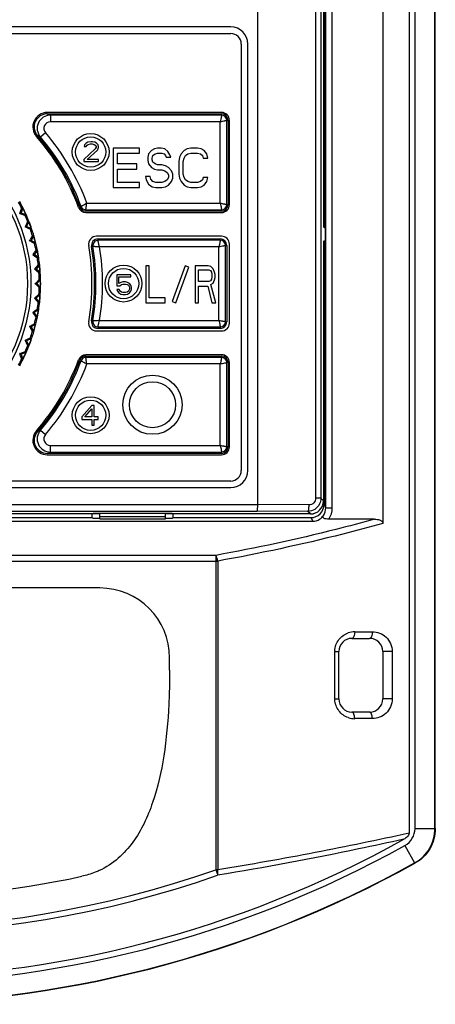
# Model space of a CAD drawing. Header units: millimetres. Extents: x 1117 to 38156, y -1945 to 7303.
# Tile 801 of 831: x 32921 to 32952, y 5524 to 5599. Entities that reach past the tile are written whole.
import ezdxf

# ---------------------------------------------------------------- set-up
doc = ezdxf.new("R2010")
doc.units = ezdxf.units.MM

msp = doc.modelspace()

# ---------------------------------------------------------------- linework, layer by layer
at = {"color": 7, "linetype": 'Continuous'}
for p, q in [((32948.343, 5667.154), (32948.343, 5560.984)), ((32950.332, 5667.307), (32950.332, 5537.449)), ((32950.788, 5537.812), (32950.788, 5667.04)), ((32952.306, 5537.812), (32952.306, 5667.04)), ((32952.332, 5537.797), (32952.332, 5667.061)), ((32938.832, 5562.411), (32938.832, 5646.795)), ((32943.235, 5645.763), (32943.235, 5562.896)), ((32943.637, 5645.763), (32943.637, 5562.894)), ((32944.003, 5562.158), (32944.003, 5645.785)), ((32944.503, 5562.158), (32944.503, 5645.785)), ((32943.832, 5629.452), (32943.832, 5583.452)), ((32943.872, 5629.452), (32943.872, 5583.452)), ((32936.782, 5598.702), (32881.882, 5598.702)), ((32881.882, 5598.202), (32936.782, 5598.202)), ((32937.582, 5597.402), (32937.582, 5565.002)), ((32938.082, 5565.002), (32938.082, 5597.402)), ((32936.082, 5592.202), (32922.837, 5592.202)), ((32922.837, 5592.102), (32936.082, 5592.102)), ((32936.082, 5591.997), (32936.082, 5592.102)), ((32936.082, 5591.997), (32923.067, 5591.997)), ((32923.067, 5591.997), (32923.067, 5591.497)), ((32935.977, 5591.497), (32923.067, 5591.497)), ((32935.977, 5585.306), (32935.977, 5591.497)), ((32936.477, 5591.602), (32936.582, 5591.602)), ((32936.477, 5585.202), (32936.477, 5591.602)), ((32936.582, 5591.602), (32936.582, 5585.202)), ((32936.682, 5585.202), (32936.682, 5591.602)), ((32922.308, 5590.345), (32922.688, 5590.671)), ((32925.799, 5589.876), (32925.674, 5589.748)), ((32925.924, 5589.94), (32925.799, 5589.876)), ((32926.143, 5589.972), (32925.924, 5589.94)), ((32925.955, 5589.78), (32926.112, 5589.812)), ((32926.112, 5589.812), (32926.237, 5589.812)), ((32926.268, 5589.972), (32926.143, 5589.972)), ((32926.237, 5589.812), (32926.393, 5589.78)), ((32926.455, 5589.94), (32926.268, 5589.972)), ((32926.58, 5589.876), (32926.455, 5589.94)), ((32926.705, 5589.748), (32926.58, 5589.876)), ((32926.487, 5589.429), (32925.612, 5588.631)), ((32925.674, 5589.748), (32925.643, 5589.62)), ((32925.643, 5589.62), (32925.799, 5589.62)), ((32925.799, 5589.62), (32925.862, 5589.716)), ((32925.862, 5589.716), (32925.955, 5589.78)), ((32925.862, 5588.631), (32926.643, 5589.333)), ((32926.393, 5589.78), (32926.487, 5589.716)), ((32926.487, 5589.716), (32926.549, 5589.62)), ((32926.549, 5589.557), (32926.487, 5589.429)), ((32926.549, 5589.62), (32926.549, 5589.557)), ((32926.643, 5589.333), (32926.705, 5589.429)), ((32926.737, 5589.62), (32926.705, 5589.748)), ((32926.705, 5589.429), (32926.737, 5589.557)), ((32926.737, 5589.557), (32926.737, 5589.62)), ((32929.857, 5589.502), (32927.832, 5589.502)), ((32927.832, 5589.502), (32927.832, 5586.502)), ((32928.169, 5589.119), (32929.857, 5589.119)), ((32928.169, 5588.289), (32928.169, 5589.119)), ((32929.857, 5589.119), (32929.857, 5589.502)), ((32930.757, 5589.31), (32930.532, 5589.055)), ((32930.982, 5589.438), (32930.757, 5589.31)), ((32931.207, 5589.502), (32930.982, 5589.438)), ((32931.038, 5589.055), (32931.207, 5589.119)), ((32931.488, 5589.502), (32931.207, 5589.502)), ((32931.207, 5589.119), (32931.544, 5589.119)), ((32931.769, 5589.438), (32931.488, 5589.502)), ((32931.544, 5589.119), (32931.713, 5589.055)), ((32931.994, 5589.246), (32931.769, 5589.438)), ((32932.163, 5588.991), (32931.994, 5589.246)), ((32933.232, 5589.31), (32933.007, 5589.055)), ((32933.457, 5589.438), (32933.232, 5589.31)), ((32933.738, 5589.502), (32933.457, 5589.438)), ((32933.513, 5589.055), (32933.738, 5589.119)), ((32934.244, 5589.502), (32933.738, 5589.502)), ((32933.738, 5589.119), (32934.244, 5589.119)), ((32934.525, 5589.438), (32934.244, 5589.502)), ((32934.244, 5589.119), (32934.469, 5589.055)), ((32934.75, 5589.31), (32934.525, 5589.438)), ((32934.975, 5589.055), (32934.75, 5589.31)), ((32925.612, 5588.631), (32925.612, 5588.472)), ((32925.612, 5588.472), (32926.737, 5588.472)), ((32926.737, 5588.631), (32925.862, 5588.631)), ((32926.737, 5588.472), (32926.737, 5588.631)), ((32930.532, 5589.055), (32930.475, 5588.799)), ((32930.475, 5588.799), (32930.475, 5588.544)), ((32930.475, 5588.544), (32930.532, 5588.289)), ((32930.813, 5588.736), (32930.869, 5588.927)), ((32930.813, 5588.608), (32930.813, 5588.736)), ((32930.869, 5588.416), (32930.813, 5588.608)), ((32930.869, 5588.927), (32931.038, 5589.055)), ((32931.038, 5588.289), (32930.869, 5588.416)), ((32931.713, 5589.055), (32931.825, 5588.927)), ((32931.825, 5588.927), (32931.882, 5588.799)), ((32931.882, 5588.799), (32932.219, 5588.799)), ((32932.219, 5588.799), (32932.163, 5588.991)), ((32932.894, 5588.799), (32932.838, 5588.48)), ((32932.838, 5588.48), (32932.838, 5587.523)), ((32933.007, 5589.055), (32932.894, 5588.799)), ((32933.175, 5588.48), (32933.232, 5588.736)), ((32933.175, 5587.523), (32933.175, 5588.48)), ((32933.232, 5588.736), (32933.344, 5588.927)), ((32933.344, 5588.927), (32933.513, 5589.055)), ((32934.469, 5589.055), (32934.638, 5588.927)), ((32934.638, 5588.927), (32934.694, 5588.736)), ((32934.694, 5588.736), (32935.032, 5588.736)), ((32935.032, 5588.736), (32934.975, 5589.055)), ((32929.632, 5588.289), (32928.169, 5588.289)), ((32928.169, 5587.906), (32929.632, 5587.906)), ((32928.169, 5586.884), (32928.169, 5587.906)), ((32929.632, 5587.906), (32929.632, 5588.289)), ((32930.532, 5588.289), (32930.757, 5588.033)), ((32930.757, 5588.033), (32930.982, 5587.906)), ((32930.982, 5587.906), (32931.207, 5587.842)), ((32931.207, 5588.225), (32931.038, 5588.289)), ((32931.544, 5588.225), (32931.207, 5588.225)), ((32931.207, 5587.842), (32931.544, 5587.842)), ((32931.825, 5588.161), (32931.544, 5588.225)), ((32931.544, 5587.842), (32931.769, 5587.778)), ((32931.769, 5587.778), (32931.938, 5587.65)), ((32932.05, 5588.033), (32931.825, 5588.161)), ((32931.938, 5587.65), (32932.05, 5587.459)), ((32932.275, 5587.778), (32932.05, 5588.033)), ((32932.388, 5587.523), (32932.275, 5587.778)), ((32929.857, 5586.884), (32928.169, 5586.884)), ((32929.857, 5586.502), (32929.857, 5586.884)), ((32930.644, 5587.331), (32930.307, 5587.331)), ((32930.307, 5587.331), (32930.363, 5587.076)), ((32930.363, 5587.076), (32930.532, 5586.757)), ((32930.7, 5587.14), (32930.644, 5587.331)), ((32930.869, 5586.948), (32930.7, 5587.14)), ((32931.094, 5586.884), (32930.869, 5586.948)), ((32931.544, 5586.884), (32931.094, 5586.884)), ((32931.769, 5586.948), (32931.544, 5586.884)), ((32931.938, 5587.076), (32931.769, 5586.948)), ((32932.05, 5587.267), (32931.938, 5587.076)), ((32932.05, 5587.459), (32932.05, 5587.267)), ((32932.05, 5586.693), (32932.275, 5586.948)), ((32932.275, 5586.948), (32932.388, 5587.204)), ((32932.388, 5587.204), (32932.388, 5587.523)), ((32932.838, 5587.523), (32932.894, 5587.204)), ((32932.894, 5587.204), (32933.007, 5586.948)), ((32933.007, 5586.948), (32933.232, 5586.693)), ((32933.232, 5587.267), (32933.175, 5587.523)), ((32933.344, 5587.076), (32933.232, 5587.267)), ((32933.513, 5586.948), (32933.344, 5587.076)), ((32933.738, 5586.884), (32933.513, 5586.948)), ((32934.244, 5586.884), (32933.738, 5586.884)), ((32934.469, 5586.948), (32934.244, 5586.884)), ((32934.638, 5587.076), (32934.469, 5586.948)), ((32934.694, 5587.267), (32934.638, 5587.076)), ((32935.032, 5587.267), (32934.694, 5587.267)), ((32934.75, 5586.693), (32934.975, 5586.948)), ((32934.975, 5586.948), (32935.032, 5587.267)), ((32927.832, 5586.502), (32929.857, 5586.502)), ((32930.532, 5586.757), (32930.813, 5586.565)), ((32930.813, 5586.565), (32931.094, 5586.502)), ((32931.094, 5586.502), (32931.544, 5586.502)), ((32931.544, 5586.502), (32931.825, 5586.565)), ((32931.825, 5586.565), (32932.05, 5586.693)), ((32933.232, 5586.693), (32933.457, 5586.565)), ((32933.457, 5586.565), (32933.738, 5586.502)), ((32933.738, 5586.502), (32934.244, 5586.502)), ((32934.244, 5586.502), (32934.525, 5586.565)), ((32934.525, 5586.565), (32934.75, 5586.693)), ((32920.84, 5584.568), (32920.738, 5584.52)), ((32920.985, 5584.964), (32920.84, 5584.568)), ((32920.84, 5584.568), (32921.237, 5584.424)), ((32920.985, 5584.964), (32920.892, 5584.921)), ((32925.4, 5585.066), (32925.301, 5585.03)), ((32925.771, 5584.806), (32936.082, 5584.806)), ((32925.771, 5584.806), (32925.771, 5584.702)), ((32936.082, 5584.702), (32925.771, 5584.702)), ((32925.771, 5584.602), (32936.082, 5584.602)), ((32925.845, 5585.306), (32935.977, 5585.306)), ((32936.082, 5584.806), (32936.082, 5584.702)), ((32936.477, 5585.202), (32936.582, 5585.202)), ((32921.145, 5584.381), (32921.237, 5584.424)), ((32921.442, 5583.927), (32921.264, 5583.545)), ((32921.442, 5583.927), (32921.347, 5583.892)), ((32921.264, 5583.545), (32921.158, 5583.506)), ((32921.647, 5583.366), (32921.264, 5583.545)), ((32921.551, 5583.332), (32921.647, 5583.366)), ((32943.872, 5583.452), (32943.988, 5583.452)), ((32943.958, 5583.452), (32943.958, 5582.452)), ((32921.597, 5582.488), (32921.488, 5582.459)), ((32921.808, 5582.853), (32921.597, 5582.488)), ((32921.963, 5582.277), (32921.597, 5582.488)), ((32921.808, 5582.853), (32921.71, 5582.827)), ((32936.082, 5582.802), (32926.573, 5582.802)), ((32926.691, 5582.602), (32935.982, 5582.602)), ((32926.691, 5582.497), (32926.691, 5582.602)), ((32935.982, 5582.497), (32926.691, 5582.497)), ((32935.982, 5582.497), (32935.982, 5582.602)), ((32943.832, 5582.452), (32943.832, 5562.701)), ((32943.872, 5582.452), (32943.988, 5582.452)), ((32943.872, 5582.452), (32943.872, 5562.422)), ((32922.079, 5581.752), (32921.837, 5581.407)), ((32921.865, 5582.251), (32921.963, 5582.277)), ((32922.079, 5581.752), (32921.979, 5581.734)), ((32926.301, 5582.036), (32926.198, 5582.019)), ((32935.877, 5581.997), (32926.814, 5581.997)), ((32935.877, 5576.406), (32935.877, 5581.997)), ((32936.377, 5582.102), (32936.482, 5582.102)), ((32936.377, 5576.302), (32936.377, 5582.102)), ((32936.482, 5582.102), (32936.482, 5576.302)), ((32936.682, 5576.202), (32936.682, 5582.202)), ((32921.837, 5581.407), (32921.726, 5581.387)), ((32922.183, 5581.165), (32921.837, 5581.407)), ((32922.083, 5581.147), (32922.183, 5581.165)), ((32921.982, 5580.308), (32921.869, 5580.298)), ((32922.253, 5580.631), (32921.982, 5580.308)), ((32922.305, 5580.037), (32921.982, 5580.308)), ((32922.253, 5580.631), (32922.152, 5580.623)), ((32930.577, 5580.552), (32930.332, 5580.552)), ((32930.332, 5580.552), (32930.332, 5577.752)), ((32930.577, 5578.109), (32930.577, 5580.552)), ((32933.313, 5580.552), (32932.332, 5577.854)), ((32932.614, 5577.752), (32933.595, 5580.449)), ((32933.595, 5580.449), (32933.313, 5580.552)), ((32935.068, 5580.552), (32934.088, 5580.552)), ((32934.088, 5580.552), (32934.088, 5577.752)), ((32934.333, 5580.254), (32935.109, 5580.254)), ((32934.333, 5579.36), (32934.333, 5580.254)), ((32935.273, 5580.492), (32935.068, 5580.552)), ((32935.109, 5580.254), (32935.232, 5580.194)), ((32935.232, 5580.194), (32935.313, 5580.075)), ((32935.436, 5580.313), (32935.273, 5580.492)), ((32935.558, 5580.075), (32935.436, 5580.313)), ((32922.328, 5579.5), (32922.03, 5579.202)), ((32922.204, 5580.028), (32922.305, 5580.037)), ((32922.328, 5579.5), (32922.227, 5579.5)), ((32929.184, 5579.872), (32928.122, 5579.872)), ((32928.122, 5579.872), (32928.122, 5579.042)), ((32928.278, 5579.712), (32929.184, 5579.712)), ((32928.278, 5579.201), (32928.278, 5579.712)), ((32929.184, 5579.712), (32929.184, 5579.872)), ((32935.109, 5579.36), (32934.333, 5579.36)), ((32935.232, 5579.42), (32935.109, 5579.36)), ((32935.313, 5579.539), (32935.232, 5579.42)), ((32935.313, 5580.075), (32935.354, 5579.896)), ((32935.354, 5579.717), (32935.313, 5579.539)), ((32935.354, 5579.896), (32935.354, 5579.717)), ((32935.436, 5579.241), (32935.558, 5579.479)), ((32935.599, 5579.896), (32935.558, 5580.075)), ((32935.558, 5579.479), (32935.599, 5579.658)), ((32935.599, 5579.658), (32935.599, 5579.896)), ((32922.03, 5579.202), (32921.917, 5579.202)), ((32922.328, 5578.903), (32922.03, 5579.202)), ((32922.227, 5578.903), (32922.328, 5578.903)), ((32928.122, 5579.042), (32928.34, 5579.042)), ((32928.309, 5578.754), (32928.122, 5578.754)), ((32928.122, 5578.754), (32928.184, 5578.627)), ((32928.184, 5578.627), (32928.278, 5578.499)), ((32928.434, 5579.297), (32928.278, 5579.201)), ((32928.372, 5578.627), (32928.309, 5578.754)), ((32928.34, 5579.042), (32928.465, 5579.137)), ((32928.465, 5578.563), (32928.372, 5578.627)), ((32928.59, 5579.329), (32928.434, 5579.297)), ((32928.465, 5579.137), (32928.59, 5579.169)), ((32928.778, 5579.329), (32928.59, 5579.329)), ((32928.59, 5579.169), (32928.778, 5579.169)), ((32928.934, 5579.297), (32928.778, 5579.329)), ((32928.778, 5579.169), (32928.903, 5579.137)), ((32928.903, 5579.137), (32928.997, 5579.074)), ((32928.997, 5578.627), (32928.903, 5578.563)), ((32929.09, 5579.201), (32928.934, 5579.297)), ((32928.997, 5579.074), (32929.059, 5578.978)), ((32929.059, 5578.723), (32928.997, 5578.627)), ((32929.059, 5578.978), (32929.09, 5578.882)), ((32929.09, 5578.818), (32929.059, 5578.723)), ((32929.184, 5579.074), (32929.09, 5579.201)), ((32929.09, 5578.882), (32929.09, 5578.818)), ((32929.09, 5578.499), (32929.184, 5578.627)), ((32929.247, 5578.914), (32929.184, 5579.074)), ((32929.184, 5578.627), (32929.247, 5578.786)), ((32929.247, 5578.786), (32929.247, 5578.914)), ((32934.333, 5579.003), (32935.028, 5579.003)), ((32934.333, 5577.752), (32934.333, 5579.003)), ((32935.028, 5579.003), (32935.354, 5577.752)), ((32935.273, 5579.122), (32935.436, 5579.241)), ((32935.64, 5577.752), (32935.273, 5579.122)), ((32921.982, 5578.095), (32921.869, 5578.105)), ((32922.305, 5578.366), (32921.982, 5578.095)), ((32922.253, 5577.772), (32921.982, 5578.095)), ((32922.305, 5578.366), (32922.204, 5578.375)), ((32928.278, 5578.499), (32928.434, 5578.403)), ((32928.434, 5578.403), (32928.59, 5578.372)), ((32928.59, 5578.531), (32928.465, 5578.563)), ((32928.778, 5578.531), (32928.59, 5578.531)), ((32928.59, 5578.372), (32928.778, 5578.372)), ((32928.903, 5578.563), (32928.778, 5578.531)), ((32928.778, 5578.372), (32928.934, 5578.403)), ((32928.934, 5578.403), (32929.09, 5578.499)), ((32931.802, 5578.109), (32930.577, 5578.109)), ((32931.802, 5577.752), (32931.802, 5578.109)), ((32932.332, 5577.854), (32932.614, 5577.752)), ((32922.183, 5577.238), (32921.837, 5576.996)), ((32922.183, 5577.238), (32922.083, 5577.256)), ((32922.152, 5577.781), (32922.253, 5577.772)), ((32930.332, 5577.752), (32931.802, 5577.752)), ((32934.088, 5577.752), (32934.333, 5577.752)), ((32935.354, 5577.752), (32935.64, 5577.752)), ((32921.837, 5576.996), (32921.726, 5577.016)), ((32922.079, 5576.651), (32921.837, 5576.996)), ((32921.979, 5576.669), (32922.079, 5576.651)), ((32926.301, 5576.367), (32926.198, 5576.384)), ((32926.815, 5576.406), (32935.877, 5576.406)), ((32921.597, 5575.915), (32921.488, 5575.944)), ((32921.963, 5576.126), (32921.597, 5575.915)), ((32921.597, 5575.915), (32921.808, 5575.55)), ((32921.963, 5576.126), (32921.865, 5576.152)), ((32926.573, 5575.602), (32936.082, 5575.602)), ((32926.691, 5575.906), (32935.982, 5575.906)), ((32926.691, 5575.906), (32926.691, 5575.802)), ((32935.982, 5575.802), (32926.691, 5575.802)), ((32935.982, 5575.906), (32935.982, 5575.802)), ((32936.377, 5576.302), (32936.482, 5576.302)), ((32921.264, 5574.858), (32921.158, 5574.897)), ((32921.647, 5575.037), (32921.264, 5574.858)), ((32921.264, 5574.858), (32921.442, 5574.476)), ((32921.647, 5575.037), (32921.551, 5575.071)), ((32921.71, 5575.576), (32921.808, 5575.55)), ((32921.347, 5574.511), (32921.442, 5574.476)), ((32920.84, 5573.835), (32920.738, 5573.883)), ((32921.237, 5573.979), (32920.84, 5573.835)), ((32920.84, 5573.835), (32920.985, 5573.439)), ((32920.892, 5573.482), (32920.985, 5573.439)), ((32921.237, 5573.979), (32921.145, 5574.022)), ((32925.301, 5573.373), (32925.4, 5573.337)), ((32936.082, 5573.802), (32925.771, 5573.802)), ((32925.771, 5573.702), (32936.082, 5573.702)), ((32925.771, 5573.702), (32925.771, 5573.597)), ((32936.082, 5573.597), (32925.771, 5573.597)), ((32936.082, 5573.702), (32936.082, 5573.597)), ((32935.977, 5573.097), (32925.845, 5573.097)), ((32935.977, 5566.906), (32935.977, 5573.097)), ((32936.582, 5573.202), (32936.477, 5573.202)), ((32936.477, 5566.802), (32936.477, 5573.202)), ((32936.582, 5573.202), (32936.582, 5566.802)), ((32936.682, 5566.802), (32936.682, 5573.202)), ((32926.212, 5569.942), (32925.462, 5569.08)), ((32925.68, 5569.08), (32926.212, 5569.686)), ((32926.399, 5569.942), (32926.212, 5569.942)), ((32926.212, 5569.686), (32926.212, 5569.08)), ((32926.399, 5569.08), (32926.399, 5569.942)), ((32925.462, 5569.08), (32925.462, 5568.888)), ((32925.462, 5568.888), (32926.212, 5568.888)), ((32926.212, 5569.08), (32925.68, 5569.08)), ((32926.212, 5568.888), (32926.212, 5568.442)), ((32926.712, 5569.08), (32926.399, 5569.08)), ((32926.399, 5568.888), (32926.712, 5568.888)), ((32926.399, 5568.442), (32926.399, 5568.888)), ((32926.712, 5568.888), (32926.712, 5569.08)), ((32926.212, 5568.442), (32926.399, 5568.442)), ((32922.308, 5568.058), (32922.688, 5567.732)), ((32923.067, 5566.906), (32935.977, 5566.906)), ((32923.067, 5566.406), (32923.067, 5566.906)), ((32936.582, 5566.802), (32936.477, 5566.802)), ((32936.082, 5566.302), (32922.837, 5566.302)), ((32922.837, 5566.202), (32936.082, 5566.202)), ((32923.067, 5566.406), (32936.082, 5566.406)), ((32936.082, 5566.302), (32936.082, 5566.406)), ((32936.782, 5564.202), (32881.882, 5564.202)), ((32881.882, 5563.702), (32936.782, 5563.702)), ((32943.637, 5562.896), (32943.235, 5562.896)), ((32943.832, 5562.701), (32943.637, 5562.896)), ((32879.832, 5562.411), (32938.832, 5562.411)), ((32942.734, 5562.398), (32938.832, 5562.411)), ((32943.872, 5562.422), (32944.003, 5562.158)), ((32944.003, 5562.158), (32944.503, 5562.158)), ((32879.881, 5561.911), (32938.782, 5561.911)), ((32926.832, 5561.702), (32891.832, 5561.702)), ((32892.405, 5561.422), (32926.258, 5561.422)), ((32926.258, 5561.422), (32926.258, 5561.702)), ((32926.258, 5561.422), (32926.332, 5561.349)), ((32932.332, 5561.728), (32926.332, 5561.728)), ((32926.332, 5561.702), (32926.332, 5561.728)), ((32926.832, 5561.326), (32926.832, 5561.728)), ((32926.832, 5561.502), (32931.832, 5561.502)), ((32931.832, 5561.326), (32931.832, 5561.728)), ((32942.832, 5561.702), (32931.832, 5561.702)), ((32932.332, 5561.702), (32932.332, 5561.728)), ((32932.405, 5561.422), (32932.332, 5561.349)), ((32932.405, 5561.422), (32932.405, 5561.702)), ((32932.405, 5561.422), (32942.872, 5561.422)), ((32942.636, 5561.898), (32938.782, 5561.911)), ((32942.832, 5561.702), (32942.636, 5561.898)), ((32942.872, 5561.422), (32943.01, 5561.145)), ((32875.653, 5561.145), (32943.01, 5561.145)), ((32926.832, 5561.349), (32926.332, 5561.349)), ((32926.832, 5561.326), (32931.832, 5561.326)), ((32932.332, 5561.349), (32931.832, 5561.349)), ((32947.712, 5561.302), (32944.235, 5561.302)), ((32935.643, 5558.559), (32883.02, 5558.559)), ((32935.645, 5558.559), (32935.645, 5534.666)), ((32882.87, 5558.126), (32935.794, 5558.126)), ((32935.794, 5558.126), (32935.794, 5534.671)), ((32926.832, 5556.078), (32891.832, 5556.078)), ((32946.203, 5552.752), (32947.546, 5552.752)), ((32945.996, 5552.252), (32947.332, 5552.252)), ((32944.695, 5551.252), (32944.996, 5551.252)), ((32944.695, 5547.652), (32944.695, 5551.252)), ((32944.996, 5547.652), (32944.996, 5551.252)), ((32949.055, 5551.252), (32948.332, 5551.252)), ((32948.332, 5551.252), (32948.332, 5547.652)), ((32949.055, 5551.252), (32949.055, 5547.652)), ((32932.132, 5549.825), (32932.132, 5550.778)), ((32944.695, 5547.652), (32944.996, 5547.652)), ((32949.055, 5547.652), (32948.332, 5547.652)), ((32947.332, 5546.652), (32945.996, 5546.652)), ((32947.546, 5546.152), (32946.203, 5546.152)), ((32950.788, 5537.812), (32952.306, 5537.812)), ((32952.306, 5537.812), (32952.332, 5537.797)), ((32950.024, 5536.516), (32950.76, 5535.188)), ((32935.794, 5534.67), (32935.645, 5534.67)), ((32935.645, 5534.67), (32935.788, 5534.262)), ((32950.76, 5535.188), (32950.786, 5535.173))]:
    msp.add_line(p, q, dxfattribs=at)
for centre, radius in [((32909.332, 5579.202), 12.258), ((32909.332, 5579.202), 12), ((32926.132, 5589.202), 1.4), ((32926.132, 5589.202), 1.15), ((32928.632, 5579.202), 1.4), ((32928.632, 5579.202), 1.15), ((32930.832, 5570.002), 2.25), ((32930.832, 5570.002), 1.75), ((32926.132, 5569.202), 1.4), ((32926.132, 5569.202), 1.15)]:
    msp.add_circle(centre, radius, dxfattribs=at)
for centre, radius, start, end in [((32936.782, 5597.402), 1.3, 0, 90), ((32936.782, 5597.402), 0.8, 0, 90), ((32922.837, 5591.102), 1.1, 90, 221.38467), ((32922.836, 5591.102), 1, 89.97331, 221.41243), ((32906.451, 5555.825), 39.805, 65.32792, 65.69211), ((32936.082, 5591.602), 0.6, 0, 90), ((32936.082, 5591.602), 0.5, 0, 90), ((32923.067, 5590.997), 1, 90.01817, 220.63675), ((32923.067, 5590.997), 0.5, 89.97969, 220.66797), ((32936.082, 5591.602), 0.395, 0, 90), ((32909.332, 5579.202), 17.605, 20.28862, 40.65526), ((32909.332, 5579.202), 16.9, 20.05104, 41.38467), ((32907.059, 5555.133), 38.372, 66.58395, 66.94449), ((32909.332, 5579.202), 17, 20.05104, 41.38574), ((32909.332, 5579.202), 17.105, 20.05104, 40.65494), ((32909.332, 5579.202), 12.898, 26.32497, 28.67503), ((32909.332, 5579.202), 13, 21.31473, 28.68527), ((32909.332, 5579.202), 12.983, 23.67957, 26.31933), ((32925.771, 5585.202), 0.6, 200.05104, 270), ((32925.771, 5585.202), 0.5, 200.05104, 270), ((32925.771, 5585.202), 0.395, 200.05104, 270), ((32936.082, 5585.202), 0.6, 270, 0), ((32936.082, 5585.202), 0.5, 270, 0), ((32936.082, 5585.202), 0.395, 270, 0), ((32909.332, 5579.202), 12.898, 21.32497, 23.67503), ((32909.332, 5579.202), 12.983, 18.69834, 21.15769), ((32909.332, 5579.202), 13, 18.6934, 21.30985), ((32909.332, 5579.202), 12.898, 16.32497, 18.67503), ((32909.332, 5579.202), 13, 11.31473, 18.68527), ((32909.332, 5579.202), 12.983, 13.67894, 16.32304), ((32926.573, 5582.202), 0.6, 90, 189.87089), ((32926.691, 5582.102), 0.5, 90, 189.48403), ((32926.691, 5582.102), 0.395, 90, 189.48403), ((32935.982, 5582.102), 0.5, 0, 90), ((32935.982, 5582.102), 0.395, 0, 90), ((32936.082, 5582.202), 0.6, 0, 90), ((32909.332, 5579.202), 12.898, 11.32497, 13.67503), ((32909.332, 5579.202), 12.983, 8.69778, 11.15441), ((32909.332, 5579.202), 13, 8.69284, 11.30762), ((32909.332, 5579.202), 16.9, 350.12911, 9.87089), ((32909.332, 5579.202), 17.1, 350.51597, 9.48403), ((32909.332, 5579.202), 17.205, 350.51597, 9.48403), ((32909.332, 5579.202), 17.705, 350.91673, 9.08389), ((32909.332, 5579.202), 12.898, 6.32497, 8.67503), ((32909.332, 5579.202), 13, 3.70072, 8.68527), ((32909.332, 5579.202), 12.983, 3.69895, 6.33198), ((32909.332, 5579.202), 12.898, 1.32497, 3.67503), ((32909.332, 5579.202), 13, 356.31473, 3.68527), ((32909.332, 5579.202), 12.983, 358.6827, 1.16825), ((32909.332, 5579.202), 12.898, 356.32497, 358.67503), ((32909.332, 5579.202), 13, 351.31473, 356.29927), ((32909.332, 5579.202), 12.983, 353.66801, 356.30104), ((32909.332, 5579.202), 12.983, 348.69733, 351.15489), ((32909.332, 5579.202), 13, 348.69237, 351.30716), ((32909.332, 5579.202), 12.898, 351.32497, 353.67503), ((32909.332, 5579.202), 13, 341.31473, 348.68527), ((32909.332, 5579.202), 12.898, 346.32497, 348.67503), ((32926.691, 5576.302), 0.5, 170.51597, 270), ((32926.691, 5576.302), 0.395, 170.51597, 270), ((32909.332, 5579.202), 12.983, 343.67695, 346.32105), ((32926.573, 5576.202), 0.6, 170.12911, 270), ((32935.982, 5576.302), 0.5, 270, 0), ((32935.982, 5576.302), 0.395, 270, 0), ((32936.082, 5576.202), 0.6, 270, 0), ((32909.332, 5579.202), 12.983, 338.69509, 341.15307), ((32909.332, 5579.202), 13, 338.69014, 341.30659), ((32909.332, 5579.202), 12.898, 341.32497, 343.67503), ((32909.332, 5579.202), 13, 331.31473, 338.68527), ((32909.332, 5579.202), 12.898, 336.32497, 338.67503), ((32909.332, 5579.202), 12.898, 331.32497, 333.67503), ((32909.332, 5579.202), 12.983, 333.68066, 336.32043), ((32909.332, 5579.202), 16.9, 318.61533, 339.94896), ((32909.332, 5579.202), 17, 318.61426, 339.94896), ((32925.771, 5573.202), 0.6, 90, 159.94896), ((32925.771, 5573.202), 0.5, 90, 159.94896), ((32925.771, 5573.202), 0.395, 90, 159.94896), ((32936.082, 5573.202), 0.6, 0, 90), ((32936.082, 5573.202), 0.5, 0, 90), ((32936.082, 5573.202), 0.395, 0, 90), ((32909.332, 5579.202), 17.105, 319.34505, 339.94896), ((32909.332, 5579.202), 17.605, 319.34471, 339.71151), ((32922.837, 5567.302), 1.1, 138.61533, 270), ((32922.836, 5567.301), 1, 138.58757, 270.02669), ((32923.067, 5567.406), 1, 139.36325, 269.98183), ((32907.003, 5603.402), 38.516, 293.05583, 293.41503), ((32923.067, 5567.406), 0.5, 139.33291, 270.0204), ((32936.082, 5566.802), 0.6, 270, 0), ((32936.082, 5566.802), 0.5, 270, 0), ((32936.082, 5566.802), 0.395, 270, 0), ((32906.534, 5602.396), 39.606, 294.30722, 294.67324), ((32936.782, 5565.002), 1.3, 270, 0), ((32936.782, 5565.002), 0.8, 270, 0), ((32943.003, 5562.158), 1.5, 325.17481, 359.99806), ((32926.832, 5550.778), 5.3, 0, 90), ((32946.205, 5551.223), 1.528, 90.07434, 108.85741), ((32945.996, 5551.252), 1, 90, 180), ((32947.332, 5551.252), 1, 0, 90), ((32946.161, 5551.251), 1.466, 178.23131, 179.98421), ((32946.164, 5547.652), 1.469, 180.00954, 181.74698), ((32945.996, 5547.652), 1, 180, 270), ((32947.332, 5547.652), 1, 270, 0), ((32946.205, 5547.678), 1.527, 251.08088, 269.9323), ((32909.332, 5609.954), 83.503, 240.90464, 299.09536), ((32909.332, 5609.954), 83.959, 241.00902, 298.99098), ((32909.332, 5609.954), 85.503, 240.9983, 299.0017), ((32909.332, 5609.954), 85.477, 241.00902, 298.99098), ((32909.332, 5609.954), 79.75, 250.73516, 289.26463), ((32909.332, 5609.954), 80.183, 250.73347, 289.26365), ((32909.332, 5609.954), 77.477, 257.98255, 282.01745)]:
    msp.add_arc(centre, radius, start, end, dxfattribs=at)
for centre, major_axis, ratio, start_param, end_param in [((32942.832, 5562.702), (-0.707, 0.707), 0.999695, 2.356347, 3.926839), ((32942.871, 5562.422), (0.447, -0.895), 0.99981, 5.819644, 7.390288), ((32942.832, 5562.702), (0.707, -0.707), 0.999695, -0.157039, 0.471129), ((32942.832, 5562.702), (0.707, -0.707), 0.999695, -0.785246, -0.471129)]:
    msp.add_ellipse(centre, major_axis=major_axis, ratio=ratio, start_param=start_param, end_param=end_param, dxfattribs=at)
for points, knots in [([(32936.082, 5591.997), (32936.082, 5591.993), (32936.079, 5591.979), (32936.076, 5591.949), (32936.068, 5591.902), (32936.057, 5591.84), (32936.042, 5591.765), (32936.017, 5591.649), (32935.995, 5591.558), (32935.977, 5591.497)], [0, 0, 0, 0, 0.022317, 0.081844, 0.176208, 0.301587, 0.452932, 0.624181, 1, 1, 1, 1]), ([(32935.977, 5591.497), (32936.038, 5591.515), (32936.154, 5591.543), (32936.292, 5591.572), (32936.383, 5591.587), (32936.43, 5591.595), (32936.459, 5591.599), (32936.473, 5591.602), (32936.477, 5591.602)], [0, 0, 0, 0, 0.375828, 0.698411, 0.823801, 0.918165, 0.977677, 1, 1, 1, 1]), ([(32920.738, 5584.52), (32920.748, 5584.547), (32920.767, 5584.599), (32920.795, 5584.673), (32920.82, 5584.741), (32920.843, 5584.8), (32920.86, 5584.843), (32920.871, 5584.871), (32920.878, 5584.888), (32920.883, 5584.902), (32920.887, 5584.912), (32920.891, 5584.918), (32920.892, 5584.921), (32920.892, 5584.921)], [0, 0, 0, 0, 0.199481, 0.385367, 0.554329, 0.702459, 0.82537, 0.875938, 0.918501, 0.952563, 0.977679, 0.993532, 1, 1, 1, 1]), ([(32925.844, 5585.306), (32925.79, 5585.273), (32925.688, 5585.214), (32925.565, 5585.148), (32925.484, 5585.107), (32925.442, 5585.086), (32925.416, 5585.074), (32925.403, 5585.067), (32925.4, 5585.066)], [0, 0, 0, 0, 0.377312, 0.699761, 0.824674, 0.91856, 0.977761, 1, 1, 1, 1]), ([(32925.771, 5584.806), (32925.771, 5584.81), (32925.773, 5584.824), (32925.775, 5584.853), (32925.781, 5584.9), (32925.792, 5584.99), (32925.812, 5585.128), (32925.831, 5585.244), (32925.844, 5585.306)], [0, 0, 0, 0, 0.02224, 0.081451, 0.175349, 0.300268, 0.622712, 1, 1, 1, 1]), ([(32935.977, 5585.306), (32935.995, 5585.245), (32936.023, 5585.129), (32936.052, 5584.992), (32936.068, 5584.901), (32936.076, 5584.854), (32936.079, 5584.824), (32936.082, 5584.81), (32936.082, 5584.806)], [0, 0, 0, 0, 0.375828, 0.698411, 0.823801, 0.918165, 0.977677, 1, 1, 1, 1]), ([(32936.477, 5585.202), (32936.473, 5585.202), (32936.459, 5585.204), (32936.43, 5585.208), (32936.383, 5585.216), (32936.32, 5585.226), (32936.245, 5585.241), (32936.129, 5585.266), (32936.038, 5585.288), (32935.977, 5585.306)], [0, 0, 0, 0, 0.022317, 0.081844, 0.176208, 0.301587, 0.452932, 0.624181, 1, 1, 1, 1]), ([(32921.145, 5584.381), (32921.144, 5584.38), (32921.14, 5584.382), (32921.134, 5584.383), (32921.124, 5584.386), (32921.11, 5584.391), (32921.092, 5584.396), (32921.063, 5584.406), (32921.019, 5584.421), (32920.96, 5584.442), (32920.892, 5584.466), (32920.817, 5584.492), (32920.765, 5584.511), (32920.738, 5584.52)], [0, 0, 0, 0, 0.006467, 0.022314, 0.047417, 0.081484, 0.124046, 0.174615, 0.297555, 0.445709, 0.614672, 0.800566, 1, 1, 1, 1]), ([(32921.158, 5583.506), (32921.17, 5583.532), (32921.194, 5583.582), (32921.228, 5583.653), (32921.259, 5583.718), (32921.287, 5583.775), (32921.307, 5583.816), (32921.321, 5583.844), (32921.329, 5583.86), (32921.336, 5583.873), (32921.341, 5583.883), (32921.345, 5583.888), (32921.346, 5583.892), (32921.347, 5583.892)], [0, 0, 0, 0, 0.199481, 0.385367, 0.554329, 0.702459, 0.82537, 0.875938, 0.918501, 0.952563, 0.977679, 0.993532, 1, 1, 1, 1]), ([(32921.551, 5583.332), (32921.55, 5583.331), (32921.547, 5583.333), (32921.541, 5583.335), (32921.531, 5583.339), (32921.517, 5583.344), (32921.5, 5583.352), (32921.472, 5583.364), (32921.43, 5583.383), (32921.372, 5583.408), (32921.306, 5583.438), (32921.234, 5583.471), (32921.184, 5583.494), (32921.158, 5583.506)], [0, 0, 0, 0, 0.006467, 0.022314, 0.047417, 0.081484, 0.124046, 0.174615, 0.297555, 0.445709, 0.614672, 0.800566, 1, 1, 1, 1]), ([(32921.488, 5582.459), (32921.502, 5582.483), (32921.53, 5582.531), (32921.571, 5582.599), (32921.608, 5582.662), (32921.64, 5582.716), (32921.664, 5582.755), (32921.68, 5582.782), (32921.69, 5582.797), (32921.698, 5582.809), (32921.703, 5582.819), (32921.708, 5582.824), (32921.709, 5582.827), (32921.71, 5582.827)], [0, 0, 0, 0, 0.199481, 0.385367, 0.554329, 0.702459, 0.82537, 0.875938, 0.918501, 0.952563, 0.977679, 0.993532, 1, 1, 1, 1]), ([(32921.865, 5582.251), (32921.864, 5582.251), (32921.861, 5582.253), (32921.854, 5582.255), (32921.845, 5582.26), (32921.832, 5582.267), (32921.816, 5582.275), (32921.789, 5582.29), (32921.748, 5582.312), (32921.693, 5582.343), (32921.63, 5582.378), (32921.561, 5582.417), (32921.513, 5582.445), (32921.488, 5582.459)], [0, 0, 0, 0, 0.006467, 0.022314, 0.047417, 0.081484, 0.124046, 0.174615, 0.297555, 0.445709, 0.614672, 0.800566, 1, 1, 1, 1]), ([(32926.814, 5581.997), (32926.793, 5582.058), (32926.768, 5582.148), (32926.738, 5582.264), (32926.721, 5582.339), (32926.708, 5582.402), (32926.699, 5582.449), (32926.694, 5582.479), (32926.691, 5582.493), (32926.691, 5582.497)], [0, 0, 0, 0, 0.374733, 0.54588, 0.697414, 0.823133, 0.917847, 0.977626, 1, 1, 1, 1]), ([(32935.982, 5582.497), (32935.982, 5582.493), (32935.979, 5582.479), (32935.976, 5582.449), (32935.968, 5582.402), (32935.957, 5582.34), (32935.942, 5582.265), (32935.917, 5582.149), (32935.895, 5582.058), (32935.877, 5581.997)], [0, 0, 0, 0, 0.022317, 0.081844, 0.176208, 0.301587, 0.452932, 0.624181, 1, 1, 1, 1]), ([(32921.726, 5581.387), (32921.742, 5581.41), (32921.774, 5581.455), (32921.82, 5581.52), (32921.863, 5581.578), (32921.9, 5581.63), (32921.927, 5581.667), (32921.945, 5581.692), (32921.956, 5581.706), (32921.965, 5581.718), (32921.972, 5581.727), (32921.976, 5581.731), (32921.978, 5581.734), (32921.979, 5581.734)], [0, 0, 0, 0, 0.199481, 0.385367, 0.554329, 0.702459, 0.82537, 0.875938, 0.918501, 0.952563, 0.977679, 0.993532, 1, 1, 1, 1]), ([(32926.301, 5582.036), (32926.305, 5582.037), (32926.319, 5582.036), (32926.35, 5582.037), (32926.398, 5582.036), (32926.462, 5582.034), (32926.539, 5582.029), (32926.658, 5582.019), (32926.751, 5582.008), (32926.814, 5581.997)], [0, 0, 0, 0, 0.022378, 0.082099, 0.176784, 0.302499, 0.454031, 0.625197, 1, 1, 1, 1]), ([(32935.877, 5581.997), (32935.938, 5582.015), (32936.054, 5582.043), (32936.192, 5582.072), (32936.283, 5582.087), (32936.33, 5582.095), (32936.359, 5582.099), (32936.373, 5582.102), (32936.377, 5582.102)], [0, 0, 0, 0, 0.375828, 0.698411, 0.823801, 0.918165, 0.977677, 1, 1, 1, 1]), ([(32922.083, 5581.147), (32922.082, 5581.147), (32922.079, 5581.149), (32922.073, 5581.152), (32922.064, 5581.158), (32922.051, 5581.166), (32922.036, 5581.176), (32922.01, 5581.193), (32921.972, 5581.218), (32921.92, 5581.254), (32921.86, 5581.294), (32921.795, 5581.339), (32921.749, 5581.371), (32921.726, 5581.387)], [0, 0, 0, 0, 0.006467, 0.022314, 0.047417, 0.081484, 0.124046, 0.174615, 0.297555, 0.445709, 0.614672, 0.800566, 1, 1, 1, 1]), ([(32921.869, 5580.298), (32921.887, 5580.32), (32921.923, 5580.362), (32921.975, 5580.423), (32922.022, 5580.477), (32922.063, 5580.525), (32922.094, 5580.56), (32922.114, 5580.583), (32922.126, 5580.597), (32922.136, 5580.607), (32922.144, 5580.615), (32922.148, 5580.62), (32922.151, 5580.622), (32922.152, 5580.623)], [0, 0, 0, 0, 0.199481, 0.385367, 0.554329, 0.702459, 0.82537, 0.875938, 0.918501, 0.952563, 0.977679, 0.993532, 1, 1, 1, 1]), ([(32922.204, 5580.028), (32922.203, 5580.028), (32922.2, 5580.031), (32922.194, 5580.034), (32922.186, 5580.041), (32922.174, 5580.049), (32922.16, 5580.061), (32922.136, 5580.08), (32922.1, 5580.109), (32922.051, 5580.149), (32921.995, 5580.195), (32921.934, 5580.245), (32921.891, 5580.28), (32921.869, 5580.298)], [0, 0, 0, 0, 0.006467, 0.022314, 0.047417, 0.081484, 0.124046, 0.174615, 0.297555, 0.445709, 0.614672, 0.800566, 1, 1, 1, 1]), ([(32921.917, 5579.202), (32921.937, 5579.222), (32921.977, 5579.26), (32922.033, 5579.316), (32922.085, 5579.366), (32922.13, 5579.41), (32922.164, 5579.442), (32922.186, 5579.464), (32922.199, 5579.476), (32922.21, 5579.486), (32922.218, 5579.493), (32922.223, 5579.497), (32922.226, 5579.5), (32922.227, 5579.5)], [0, 0, 0, 0, 0.199481, 0.385367, 0.554329, 0.702459, 0.82537, 0.875938, 0.918501, 0.952563, 0.977679, 0.993532, 1, 1, 1, 1]), ([(32922.227, 5578.903), (32922.226, 5578.903), (32922.223, 5578.906), (32922.218, 5578.91), (32922.21, 5578.917), (32922.199, 5578.927), (32922.186, 5578.939), (32922.164, 5578.961), (32922.13, 5578.993), (32922.085, 5579.037), (32922.033, 5579.087), (32921.977, 5579.143), (32921.937, 5579.181), (32921.917, 5579.202)], [0, 0, 0, 0, 0.006467, 0.022314, 0.047417, 0.081484, 0.124046, 0.174615, 0.297555, 0.445709, 0.614672, 0.800566, 1, 1, 1, 1]), ([(32921.869, 5578.105), (32921.891, 5578.123), (32921.934, 5578.158), (32921.995, 5578.209), (32922.051, 5578.254), (32922.1, 5578.294), (32922.136, 5578.323), (32922.16, 5578.342), (32922.174, 5578.354), (32922.186, 5578.362), (32922.194, 5578.369), (32922.2, 5578.372), (32922.203, 5578.375), (32922.204, 5578.375)], [0, 0, 0, 0, 0.199481, 0.385367, 0.554329, 0.702459, 0.82537, 0.875938, 0.918501, 0.952563, 0.977679, 0.993532, 1, 1, 1, 1]), ([(32922.152, 5577.781), (32922.151, 5577.781), (32922.148, 5577.783), (32922.144, 5577.788), (32922.136, 5577.796), (32922.126, 5577.807), (32922.114, 5577.82), (32922.094, 5577.843), (32922.063, 5577.878), (32922.022, 5577.926), (32921.975, 5577.98), (32921.923, 5578.041), (32921.887, 5578.083), (32921.869, 5578.105)], [0, 0, 0, 0, 0.006467, 0.022314, 0.047417, 0.081484, 0.124046, 0.174615, 0.297555, 0.445709, 0.614672, 0.800566, 1, 1, 1, 1]), ([(32921.726, 5577.016), (32921.749, 5577.032), (32921.795, 5577.064), (32921.86, 5577.109), (32921.92, 5577.149), (32921.972, 5577.185), (32922.01, 5577.21), (32922.036, 5577.227), (32922.051, 5577.237), (32922.064, 5577.245), (32922.073, 5577.251), (32922.079, 5577.254), (32922.082, 5577.256), (32922.083, 5577.256)], [0, 0, 0, 0, 0.199481, 0.385367, 0.554329, 0.702459, 0.82537, 0.875938, 0.918501, 0.952563, 0.977679, 0.993532, 1, 1, 1, 1]), ([(32921.979, 5576.669), (32921.978, 5576.669), (32921.976, 5576.672), (32921.972, 5576.676), (32921.965, 5576.685), (32921.956, 5576.697), (32921.945, 5576.711), (32921.927, 5576.736), (32921.9, 5576.773), (32921.863, 5576.825), (32921.82, 5576.883), (32921.774, 5576.948), (32921.742, 5576.993), (32921.726, 5577.016)], [0, 0, 0, 0, 0.006467, 0.022314, 0.047417, 0.081484, 0.124046, 0.174615, 0.297555, 0.445709, 0.614672, 0.800566, 1, 1, 1, 1]), ([(32926.814, 5576.406), (32926.751, 5576.395), (32926.658, 5576.384), (32926.539, 5576.374), (32926.462, 5576.369), (32926.398, 5576.367), (32926.35, 5576.366), (32926.319, 5576.367), (32926.305, 5576.366), (32926.301, 5576.367)], [0, 0, 0, 0, 0.374803, 0.545969, 0.697501, 0.823216, 0.917901, 0.977622, 1, 1, 1, 1]), ([(32926.691, 5575.906), (32926.691, 5575.91), (32926.694, 5575.924), (32926.699, 5575.954), (32926.708, 5576.001), (32926.721, 5576.064), (32926.738, 5576.139), (32926.768, 5576.255), (32926.793, 5576.345), (32926.814, 5576.406)], [0, 0, 0, 0, 0.022374, 0.082153, 0.176867, 0.302586, 0.45412, 0.625267, 1, 1, 1, 1]), ([(32936.377, 5576.302), (32936.373, 5576.302), (32936.359, 5576.304), (32936.33, 5576.308), (32936.283, 5576.316), (32936.22, 5576.326), (32936.145, 5576.341), (32936.029, 5576.366), (32935.938, 5576.388), (32935.877, 5576.406)], [0, 0, 0, 0, 0.022317, 0.081844, 0.176208, 0.301587, 0.452932, 0.624181, 1, 1, 1, 1]), ([(32935.877, 5576.406), (32935.895, 5576.345), (32935.923, 5576.229), (32935.952, 5576.092), (32935.968, 5576.001), (32935.976, 5575.954), (32935.979, 5575.924), (32935.982, 5575.91), (32935.982, 5575.906)], [0, 0, 0, 0, 0.375828, 0.698411, 0.823801, 0.918165, 0.977677, 1, 1, 1, 1]), ([(32921.488, 5575.944), (32921.513, 5575.958), (32921.561, 5575.986), (32921.63, 5576.025), (32921.693, 5576.06), (32921.748, 5576.091), (32921.789, 5576.113), (32921.816, 5576.128), (32921.832, 5576.136), (32921.845, 5576.143), (32921.854, 5576.148), (32921.861, 5576.15), (32921.864, 5576.152), (32921.865, 5576.152)], [0, 0, 0, 0, 0.199481, 0.385367, 0.554329, 0.702459, 0.82537, 0.875938, 0.918501, 0.952563, 0.977679, 0.993532, 1, 1, 1, 1]), ([(32921.71, 5575.576), (32921.709, 5575.576), (32921.708, 5575.579), (32921.703, 5575.584), (32921.698, 5575.594), (32921.69, 5575.606), (32921.68, 5575.621), (32921.664, 5575.648), (32921.64, 5575.687), (32921.608, 5575.742), (32921.571, 5575.804), (32921.53, 5575.872), (32921.502, 5575.92), (32921.488, 5575.944)], [0, 0, 0, 0, 0.006467, 0.022314, 0.047417, 0.081484, 0.124046, 0.174615, 0.297555, 0.445709, 0.614672, 0.800566, 1, 1, 1, 1]), ([(32921.158, 5574.897), (32921.184, 5574.909), (32921.234, 5574.932), (32921.306, 5574.965), (32921.372, 5574.995), (32921.43, 5575.02), (32921.472, 5575.039), (32921.5, 5575.051), (32921.517, 5575.059), (32921.531, 5575.064), (32921.541, 5575.068), (32921.547, 5575.07), (32921.55, 5575.072), (32921.551, 5575.071)], [0, 0, 0, 0, 0.199481, 0.385367, 0.554329, 0.702459, 0.82537, 0.875938, 0.918501, 0.952563, 0.977679, 0.993532, 1, 1, 1, 1]), ([(32921.347, 5574.511), (32921.346, 5574.511), (32921.345, 5574.515), (32921.341, 5574.52), (32921.336, 5574.53), (32921.329, 5574.543), (32921.321, 5574.559), (32921.307, 5574.587), (32921.287, 5574.628), (32921.259, 5574.685), (32921.228, 5574.75), (32921.194, 5574.821), (32921.17, 5574.871), (32921.158, 5574.897)], [0, 0, 0, 0, 0.006467, 0.022314, 0.047417, 0.081484, 0.124046, 0.174615, 0.297555, 0.445709, 0.614672, 0.800566, 1, 1, 1, 1]), ([(32920.738, 5573.883), (32920.765, 5573.892), (32920.817, 5573.911), (32920.892, 5573.937), (32920.96, 5573.961), (32921.019, 5573.982), (32921.063, 5573.997), (32921.092, 5574.007), (32921.11, 5574.012), (32921.124, 5574.017), (32921.134, 5574.02), (32921.14, 5574.021), (32921.144, 5574.023), (32921.145, 5574.022)], [0, 0, 0, 0, 0.199481, 0.385367, 0.554329, 0.702459, 0.82537, 0.875938, 0.918501, 0.952563, 0.977679, 0.993532, 1, 1, 1, 1]), ([(32920.892, 5573.482), (32920.892, 5573.482), (32920.891, 5573.485), (32920.887, 5573.491), (32920.883, 5573.501), (32920.878, 5573.515), (32920.871, 5573.532), (32920.86, 5573.56), (32920.843, 5573.603), (32920.82, 5573.662), (32920.795, 5573.73), (32920.767, 5573.804), (32920.748, 5573.856), (32920.738, 5573.883)], [0, 0, 0, 0, 0.006467, 0.022314, 0.047417, 0.081484, 0.124046, 0.174615, 0.297555, 0.445709, 0.614672, 0.800566, 1, 1, 1, 1]), ([(32925.844, 5573.097), (32925.831, 5573.159), (32925.812, 5573.275), (32925.792, 5573.413), (32925.781, 5573.503), (32925.775, 5573.55), (32925.773, 5573.579), (32925.771, 5573.593), (32925.771, 5573.597)], [0, 0, 0, 0, 0.377288, 0.699732, 0.824651, 0.918549, 0.97776, 1, 1, 1, 1]), ([(32936.082, 5573.597), (32936.082, 5573.593), (32936.079, 5573.579), (32936.076, 5573.549), (32936.068, 5573.502), (32936.057, 5573.44), (32936.042, 5573.365), (32936.017, 5573.249), (32935.995, 5573.158), (32935.977, 5573.097)], [0, 0, 0, 0, 0.022317, 0.081844, 0.176208, 0.301587, 0.452932, 0.624181, 1, 1, 1, 1]), ([(32925.4, 5573.337), (32925.403, 5573.336), (32925.416, 5573.329), (32925.442, 5573.317), (32925.484, 5573.296), (32925.566, 5573.255), (32925.688, 5573.189), (32925.79, 5573.13), (32925.844, 5573.097)], [0, 0, 0, 0, 0.022239, 0.081437, 0.175322, 0.300234, 0.622698, 1, 1, 1, 1]), ([(32935.977, 5573.097), (32936.038, 5573.115), (32936.154, 5573.143), (32936.292, 5573.172), (32936.383, 5573.187), (32936.43, 5573.195), (32936.459, 5573.199), (32936.473, 5573.202), (32936.477, 5573.202)], [0, 0, 0, 0, 0.375828, 0.698411, 0.823801, 0.918165, 0.977677, 1, 1, 1, 1]), ([(32935.977, 5566.906), (32935.995, 5566.845), (32936.023, 5566.729), (32936.052, 5566.592), (32936.068, 5566.501), (32936.076, 5566.454), (32936.079, 5566.424), (32936.082, 5566.41), (32936.082, 5566.406)], [0, 0, 0, 0, 0.375828, 0.698411, 0.823801, 0.918165, 0.977677, 1, 1, 1, 1]), ([(32936.477, 5566.802), (32936.473, 5566.802), (32936.459, 5566.804), (32936.43, 5566.808), (32936.383, 5566.816), (32936.32, 5566.826), (32936.245, 5566.841), (32936.129, 5566.866), (32936.038, 5566.888), (32935.977, 5566.906)], [0, 0, 0, 0, 0.022317, 0.081844, 0.176208, 0.301587, 0.452932, 0.624181, 1, 1, 1, 1]), ([(32943.235, 5562.896), (32943.235, 5562.83), (32943.209, 5562.698), (32943.096, 5562.532), (32942.929, 5562.422), (32942.798, 5562.397), (32942.734, 5562.398)], [0, 0, 0, 0, 0.252255, 0.503111, 0.752146, 1, 1, 1, 1]), ([(32938.782, 5561.911), (32938.787, 5561.912), (32938.795, 5561.928), (32938.803, 5561.956), (32938.811, 5562.003), (32938.818, 5562.064), (32938.824, 5562.139), (32938.83, 5562.256), (32938.832, 5562.348), (32938.832, 5562.411)], [0, 0, 0, 0, 0.028787, 0.089428, 0.182957, 0.306377, 0.455591, 0.625313, 1, 1, 1, 1]), ([(32943.54, 5562.466), (32943.46, 5562.299), (32943.2, 5562.004), (32942.821, 5561.897), (32942.636, 5561.898)], [0, 0, 0, 0, 0.500357, 1, 1, 1, 1]), ([(32942.636, 5561.898), (32942.643, 5561.898), (32942.66, 5561.911), (32942.686, 5561.961), (32942.71, 5562.063), (32942.729, 5562.217), (32942.734, 5562.334), (32942.734, 5562.398)], [0, 0, 0, 0, 0.041944, 0.108247, 0.325525, 0.636932, 1, 1, 1, 1]), ([(32943.01, 5561.145), (32943.194, 5561.145), (32943.519, 5561.242), (32943.749, 5561.474), (32943.823, 5561.585)], [0, 0, 0, 0, 0.579233, 1, 1, 1, 1]), ([(32944.235, 5561.302), (32944.165, 5561.302), (32944.063, 5561.309), (32943.936, 5561.341), (32943.86, 5561.376), (32943.805, 5561.422), (32943.777, 5561.499), (32943.803, 5561.555), (32943.823, 5561.585)], [0, 0, 0, 0, 0.334523, 0.489748, 0.625876, 0.735406, 0.824227, 1, 1, 1, 1]), ([(32947.712, 5561.302), (32946.738, 5561.031), (32942.749, 5559.975), (32938.709, 5559.11), (32935.643, 5558.559)], [0, 0, 0, 0, 0.244986, 1, 1, 1, 1]), ([(32948.343, 5560.984), (32947.332, 5560.701), (32943.185, 5559.596), (32938.984, 5558.696), (32935.794, 5558.126)], [0, 0, 0, 0, 0.244773, 1, 1, 1, 1]), ([(32947.712, 5561.302), (32947.777, 5561.302), (32947.906, 5561.295), (32948.065, 5561.263), (32948.185, 5561.213), (32948.266, 5561.159), (32948.328, 5561.082), (32948.343, 5561.016), (32948.343, 5560.984)], [0, 0, 0, 0, 0.249828, 0.499512, 0.624561, 0.749764, 0.874806, 1, 1, 1, 1]), ([(32935.794, 5558.126), (32935.779, 5558.211), (32935.744, 5558.36), (32935.685, 5558.505), (32935.645, 5558.559)], [0, 0, 0, 0, 0.563866, 1, 1, 1, 1]), ([(32944.695, 5551.296), (32944.705, 5551.601), (32944.917, 5552.207), (32945.435, 5552.575), (32945.711, 5552.669)], [0, 0, 0, 0, 0.51145, 1, 1, 1, 1]), ([(32946.203, 5552.752), (32946.203, 5552.688), (32946.192, 5552.565), (32946.152, 5552.391), (32946.065, 5552.252), (32945.996, 5552.252)], [0, 0, 0, 0, 0.337955, 0.635072, 1, 1, 1, 1]), ([(32947.546, 5552.752), (32947.546, 5552.688), (32947.535, 5552.565), (32947.493, 5552.389), (32947.402, 5552.252), (32947.332, 5552.252)], [0, 0, 0, 0, 0.3355, 0.631157, 1, 1, 1, 1]), ([(32947.546, 5552.752), (32947.734, 5552.752), (32948.116, 5552.68), (32948.615, 5552.364), (32948.969, 5551.866), (32949.055, 5551.457), (32949.055, 5551.252)], [0, 0, 0, 0, 0.239356, 0.483818, 0.737712, 1, 1, 1, 1]), ([(32932.132, 5549.825), (32932.132, 5549.607), (32932.127, 5548.747), (32932.103, 5547.886), (32932.072, 5547.245)], [0, 0, 0, 0, 0.253486, 1, 1, 1, 1]), ([(32932.072, 5547.245), (32932.008, 5545.933), (32931.783, 5543.412), (32931.109, 5540.368), (32930.233, 5538.191), (32929.382, 5536.739), (32928.256, 5535.475), (32927.299, 5534.848), (32926.776, 5534.607)], [0, 0, 0, 0, 0.2747, 0.528939, 0.648649, 0.7645, 0.879381, 1, 1, 1, 1]), ([(32945.71, 5546.234), (32945.572, 5546.281), (32945.306, 5546.418), (32944.981, 5546.734), (32944.758, 5547.142), (32944.7, 5547.451), (32944.695, 5547.607)], [0, 0, 0, 0, 0.241105, 0.488247, 0.741805, 1, 1, 1, 1]), ([(32949.055, 5547.652), (32949.055, 5547.446), (32948.969, 5547.037), (32948.615, 5546.539), (32948.116, 5546.223), (32947.734, 5546.152), (32947.546, 5546.152)], [0, 0, 0, 0, 0.262301, 0.516189, 0.760649, 1, 1, 1, 1]), ([(32946.203, 5546.152), (32946.203, 5546.215), (32946.192, 5546.338), (32946.152, 5546.512), (32946.065, 5546.652), (32945.996, 5546.652)], [0, 0, 0, 0, 0.337955, 0.635072, 1, 1, 1, 1]), ([(32947.546, 5546.152), (32947.546, 5546.215), (32947.535, 5546.338), (32947.493, 5546.514), (32947.402, 5546.652), (32947.332, 5546.652)], [0, 0, 0, 0, 0.3355, 0.631158, 1, 1, 1, 1]), ([(32950.332, 5537.449), (32947.963, 5536.934), (32943.132, 5535.927), (32938.273, 5535.063), (32935.794, 5534.671)], [0, 0, 0, 0, 0.491381, 1, 1, 1, 1]), ([(32950.332, 5537.449), (32950.332, 5537.346), (32950.199, 5537.152), (32950.028, 5537.04), (32949.936, 5536.989)], [0, 0, 0, 0, 0.495192, 1, 1, 1, 1]), ([(32950.024, 5536.515), (32950.252, 5536.642), (32950.646, 5537.023), (32950.788, 5537.552), (32950.788, 5537.812)], [0, 0, 0, 0, 0.50043, 1, 1, 1, 1]), ([(32950.76, 5535.188), (32951.22, 5535.444), (32952.018, 5536.215), (32952.306, 5537.286), (32952.306, 5537.812)], [0, 0, 0, 0, 0.50043, 1, 1, 1, 1]), ([(32952.332, 5537.797), (32952.332, 5537.271), (32952.044, 5536.199), (32951.246, 5535.428), (32950.786, 5535.173)], [0, 0, 0, 0, 0.499999, 1, 1, 1, 1]), ([(32949.936, 5536.989), (32948.793, 5536.738), (32944.096, 5535.729), (32939.373, 5534.835), (32935.785, 5534.261)], [0, 0, 0, 0, 0.243599, 1, 1, 1, 1]), ([(32926.776, 5534.607), (32926.676, 5534.561), (32926.252, 5534.38), (32925.807, 5534.249), (32925.463, 5534.176)], [0, 0, 0, 0, 0.237427, 1, 1, 1, 1]), ([(32935.788, 5534.262), (32935.805, 5534.319), (32935.815, 5534.457), (32935.805, 5534.594), (32935.794, 5534.67)], [0, 0, 0, 0, 0.435537, 1, 1, 1, 1])]:
    msp.add_open_spline(points, degree=3, knots=knots, dxfattribs=at)
for points in [[(32943.637, 5562.894), (32943.637, 5562.748), (32943.603, 5562.598), (32943.54, 5562.466)], [(32943.823, 5561.585), (32943.938, 5561.749), (32944.003, 5561.958), (32944.003, 5562.158)]]:
    msp.add_open_spline(points, degree=3, dxfattribs=at)

doc.saveas('drawing.dxf')
